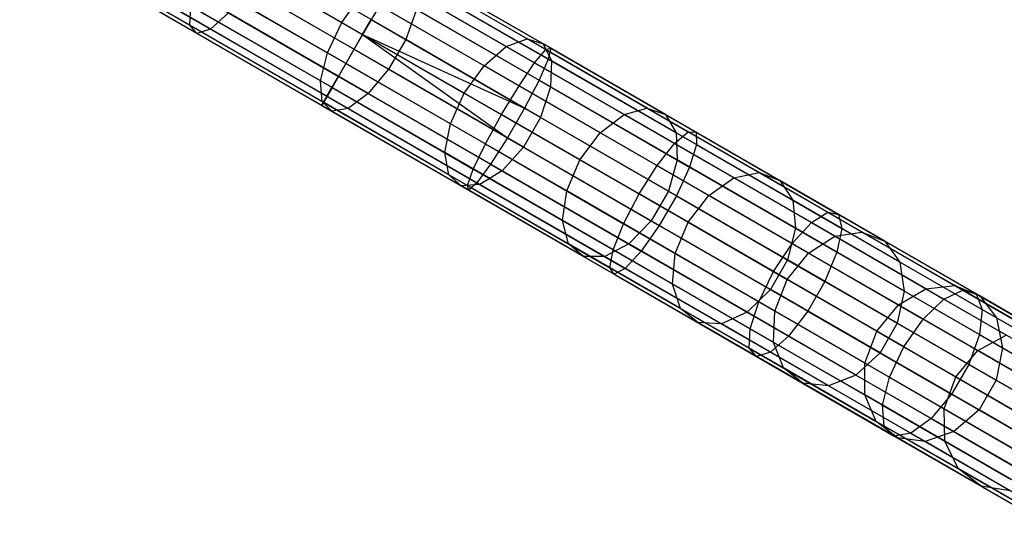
# Model space of a CAD drawing. Extents: x -189 to 189, y -189 to 189.
# Tile 440 of 591: x 142 to 154, y -90 to -84. Entities that reach past the tile are written whole.
import ezdxf

# ---------------------------------------------------------------- set-up
doc = ezdxf.new("R2010")
doc.units = 0
doc.header["$LTSCALE"] = 25.4
doc.layers.get('0').update_dxf_attribs({"linetype": 'CONTINUOUS'})

# ---------------------------------------------------------------- blocks, each defined once
blk = doc.blocks.new('CAMELEON-KENAI-C-12244_STL')
at = {"color": 0}
for p, q in [((37.471, -21.613, -8.5), (145.933, -84.234, -8.5)), ((37.471, -21.613, -8.5), (145.933, -84.234, -8.5)), ((37.471, -21.613, -10.5), (145.933, -84.234, -10.5)), ((37.471, -21.613, -10.5), (145.933, -84.234, -10.5)), ((37.367, -21.793, -8.522), (145.829, -84.414, -8.522)), ((37.367, -21.793, -8.522), (145.829, -84.414, -8.522)), ((37.367, -21.793, -8.522), (145.639, -84.743, -8.691)), ((37.367, -21.793, -8.522), (145.639, -84.743, -8.691)), ((37.367, -21.793, -10.478), (145.933, -84.234, -10.5)), ((37.367, -21.793, -10.478), (145.933, -84.234, -10.5)), ((145.73, -84.586, -10.414), (37.267, -21.965, -10.414)), ((37.267, -21.965, -10.414), (145.933, -84.234, -10.5)), ((145.73, -84.586, -10.414), (37.267, -21.965, -10.414)), ((37.267, -21.965, -8.586), (145.639, -84.743, -8.691)), ((37.267, -21.965, -8.586), (145.639, -84.743, -8.691)), ((37.267, -21.965, -10.414), (145.933, -84.234, -10.5)), ((145.73, -84.586, -10.414), (37.177, -22.122, -10.309)), ((145.73, -84.586, -10.414), (37.177, -22.122, -10.309)), ((145.639, -84.743, -8.691), (37.177, -22.122, -8.691)), ((37.177, -22.122, -8.691), (145.5, -84.984, -9)), ((37.177, -22.122, -8.691), (145.5, -84.984, -9)), ((145.639, -84.743, -8.691), (37.177, -22.122, -8.691)), ((145.73, -84.586, -10.414), (37.099, -22.257, -10.169)), ((145.73, -84.586, -10.414), (37.099, -22.257, -10.169)), ((145.562, -84.878, -10.169), (37.099, -22.257, -10.169)), ((145.562, -84.878, -10.169), (37.099, -22.257, -10.169)), ((37.099, -22.257, -8.831), (145.5, -84.984, -9)), ((37.099, -22.257, -8.831), (145.5, -84.984, -9)), ((145.562, -84.878, -10.169), (36.995, -22.437, -9.809)), ((145.562, -84.878, -10.169), (36.995, -22.437, -9.809)), ((145.458, -85.058, -9.809), (36.995, -22.437, -9.809)), ((145.458, -85.058, -9.809), (36.995, -22.437, -9.809)), ((145.436, -85.095, -9.395), (36.995, -22.437, -9.191)), ((145.436, -85.095, -9.395), (36.995, -22.437, -9.191)), ((145.5, -84.984, -9), (36.995, -22.437, -9.191)), ((145.5, -84.984, -9), (36.995, -22.437, -9.191)), ((145.562, -84.878, -10.169), (37.038, -22.363, -10)), ((145.562, -84.878, -10.169), (37.038, -22.363, -10)), ((145.5, -84.984, -9), (37.038, -22.363, -9)), ((145.5, -84.984, -9), (37.038, -22.363, -9)), ((145.458, -85.058, -9.809), (36.974, -22.474, -9.605)), ((145.458, -85.058, -9.809), (36.974, -22.474, -9.395)), ((145.458, -85.058, -9.809), (36.974, -22.474, -9.605)), ((145.458, -85.058, -9.809), (36.974, -22.474, -9.395)), ((145.436, -85.095, -9.395), (36.974, -22.474, -9.395)), ((145.436, -85.095, -9.395), (36.974, -22.474, -9.395)), ((143.839, -84.123, -158.31), (142.186, -83.169, -158.798)), ((143.839, -84.123, -158.31), (142.186, -83.169, -158.798)), ((144.089, -84.169, -159.083), (142.368, -83.176, -159.591)), ((144.089, -84.169, -159.083), (142.368, -83.176, -159.591)), ((144.138, -83.197, -157.65), (145.683, -84.09, -156.998)), ((144.138, -83.197, -157.65), (145.683, -84.09, -156.998)), ((143.923, -84.222, -158.705), (142.236, -83.248, -159.203)), ((143.923, -84.222, -158.705), (142.236, -83.248, -159.203)), ((146.455, -84.295, -158.82), (144.748, -83.31, -159.54)), ((146.455, -84.295, -158.82), (144.748, -83.31, -159.54)), ((147.928, -84.287, -156.777), (146.392, -83.401, -157.635)), ((147.928, -84.287, -156.777), (146.392, -83.401, -157.635)), ((146.409, -83.41, -9.809), (148.154, -84.418, -9.912)), ((146.409, -83.41, -9.809), (148.154, -84.418, -9.912)), ((146.43, -83.373, -9.395), (148.213, -84.402, -9.501)), ((146.43, -83.373, -9.395), (148.213, -84.402, -9.501)), ((147.674, -84.381, -156.461), (146.167, -83.511, -157.303)), ((147.674, -84.381, -156.461), (146.167, -83.511, -157.303)), ((146.366, -83.484, -9), (148.183, -84.533, -9.108)), ((146.366, -83.484, -9), (148.183, -84.533, -9.108)), ((148.121, -84.349, -157.14), (146.553, -83.444, -158.015)), ((148.121, -84.349, -157.14), (146.553, -83.444, -158.015)), ((145.509, -84.459, -157.078), (143.956, -83.562, -157.733)), ((145.509, -84.459, -157.078), (143.956, -83.562, -157.733)), ((146.247, -84.655, -158.82), (144.54, -83.67, -159.54)), ((146.247, -84.655, -158.82), (144.54, -83.67, -159.54)), ((146.305, -83.59, -10.169), (148.018, -84.58, -10.271)), ((146.305, -83.59, -10.169), (148.018, -84.58, -10.271)), ((148.221, -84.555, -157.487), (146.623, -83.632, -158.38)), ((148.221, -84.555, -157.487), (146.623, -83.632, -158.38)), ((145.683, -84.09, -156.998), (145.916, -83.754, -157.078)), ((145.683, -84.09, -156.998), (145.916, -83.754, -157.078)), ((147.405, -84.614, -156.247), (145.916, -83.754, -157.078)), ((147.405, -84.614, -156.247), (145.916, -83.754, -157.078)), ((146.227, -83.725, -8.691), (148.072, -84.79, -8.8)), ((146.227, -83.725, -8.691), (148.072, -84.79, -8.8)), ((143.839, -84.123, -158.31), (143.851, -83.89, -157.966)), ((143.839, -84.123, -158.31), (143.851, -83.89, -157.966)), ((145.424, -84.798, -157.303), (143.851, -83.89, -157.966)), ((145.424, -84.798, -157.303), (143.851, -83.89, -157.966)), ((146.137, -83.882, -10.414), (145.933, -84.234, -10.5)), ((146.137, -83.882, -10.414), (145.933, -84.234, -10.5)), ((146.137, -83.882, -10.414), (147.829, -84.859, -10.514)), ((146.137, -83.882, -10.414), (147.829, -84.859, -10.514)), ((144.307, -83.974, -159.378), (144.089, -84.169, -159.083)), ((144.307, -83.974, -159.378), (144.089, -84.169, -159.083)), ((146, -84.951, -158.664), (144.307, -83.974, -159.378)), ((146, -84.951, -158.664), (144.307, -83.974, -159.378)), ((146.588, -83.933, -158.664), (146.455, -84.295, -158.82)), ((146.588, -83.933, -158.664), (146.455, -84.295, -158.82)), ((148.211, -84.87, -157.758), (146.588, -83.933, -158.664)), ((148.211, -84.87, -157.758), (146.588, -83.933, -158.664)), ((143.923, -84.222, -158.705), (143.839, -84.123, -158.31)), ((145.441, -85.048, -157.635), (143.839, -84.123, -158.31)), ((143.923, -84.222, -158.705), (143.839, -84.123, -158.31)), ((145.441, -85.048, -157.635), (143.839, -84.123, -158.31)), ((145.509, -84.459, -157.078), (145.683, -84.09, -156.998)), ((145.509, -84.459, -157.078), (145.683, -84.09, -156.998)), ((145.683, -84.09, -156.998), (147.165, -84.945, -156.171)), ((145.683, -84.09, -156.998), (147.165, -84.945, -156.171)), ((145.933, -84.234, -8.5), (146.037, -84.054, -8.522)), ((145.933, -84.234, -8.5), (146.037, -84.054, -8.522)), ((146.037, -84.054, -8.522), (147.897, -85.128, -8.632)), ((146.037, -84.054, -8.522), (147.897, -85.128, -8.632)), ((144.089, -84.169, -159.083), (143.923, -84.222, -158.705)), ((144.089, -84.169, -159.083), (143.923, -84.222, -158.705)), ((145.559, -85.166, -158.015), (143.923, -84.222, -158.705)), ((145.559, -85.166, -158.015), (143.923, -84.222, -158.705)), ((145.757, -85.132, -158.38), (144.089, -84.169, -159.083)), ((145.757, -85.132, -158.38), (144.089, -84.169, -159.083)), ((145.933, -84.234, -10.5), (145.73, -84.586, -10.414)), ((145.933, -84.234, -10.5), (145.73, -84.586, -10.414)), ((145.829, -84.414, -8.522), (145.933, -84.234, -8.5)), ((145.829, -84.414, -8.522), (145.933, -84.234, -8.5)), ((145.933, -84.234, -8.5), (147.897, -85.128, -8.632)), ((145.933, -84.234, -8.5), (147.897, -85.128, -8.632)), ((145.933, -84.234, -8.5), (147.689, -85.488, -8.632)), ((145.933, -84.234, -8.5), (147.689, -85.488, -8.632)), ((145.933, -84.234, -10.5), (147.617, -85.206, -10.6)), ((145.933, -84.234, -10.5), (147.617, -85.206, -10.6)), ((146.455, -84.295, -158.82), (146.247, -84.655, -158.82)), ((146.455, -84.295, -158.82), (146.247, -84.655, -158.82)), ((148.091, -85.24, -157.907), (146.455, -84.295, -158.82)), ((148.091, -85.24, -157.907), (146.455, -84.295, -158.82)), ((147.405, -84.614, -156.247), (147.674, -84.381, -156.461)), ((147.405, -84.614, -156.247), (147.674, -84.381, -156.461)), ((147.674, -84.381, -156.461), (147.928, -84.287, -156.777)), ((147.674, -84.381, -156.461), (147.928, -84.287, -156.777)), ((149.102, -85.205, -155.45), (147.674, -84.381, -156.461)), ((149.102, -85.205, -155.45), (147.674, -84.381, -156.461)), ((147.928, -84.287, -156.777), (148.121, -84.349, -157.14)), ((149.382, -85.127, -155.747), (147.928, -84.287, -156.777)), ((149.382, -85.127, -155.747), (147.928, -84.287, -156.777)), ((147.928, -84.287, -156.777), (148.121, -84.349, -157.14)), ((148.121, -84.349, -157.14), (148.221, -84.555, -157.487)), ((149.606, -85.206, -156.089), (148.121, -84.349, -157.14)), ((149.606, -85.206, -156.089), (148.121, -84.349, -157.14)), ((148.121, -84.349, -157.14), (148.221, -84.555, -157.487)), ((145.424, -84.798, -157.303), (145.509, -84.459, -157.078)), ((145.424, -84.798, -157.303), (145.509, -84.459, -157.078)), ((146.998, -85.318, -156.247), (145.509, -84.459, -157.078)), ((146.998, -85.318, -156.247), (145.509, -84.459, -157.078)), ((145.639, -84.743, -8.691), (145.829, -84.414, -8.522)), ((145.639, -84.743, -8.691), (145.829, -84.414, -8.522)), ((145.829, -84.414, -8.522), (147.689, -85.488, -8.632)), ((145.829, -84.414, -8.522), (147.689, -85.488, -8.632)), ((148.018, -84.58, -10.271), (148.154, -84.418, -9.912)), ((148.018, -84.58, -10.271), (148.154, -84.418, -9.912)), ((148.154, -84.418, -9.912), (148.213, -84.402, -9.501)), ((148.154, -84.418, -9.912), (148.213, -84.402, -9.501)), ((148.154, -84.418, -9.912), (149.881, -85.415, -10.222)), ((148.154, -84.418, -9.912), (149.881, -85.415, -10.222)), ((148.213, -84.402, -9.501), (148.183, -84.533, -9.108)), ((148.213, -84.402, -9.501), (148.183, -84.533, -9.108)), ((148.213, -84.402, -9.501), (149.976, -85.42, -9.817)), ((148.213, -84.402, -9.501), (149.976, -85.42, -9.817)), ((145.73, -84.586, -10.414), (145.562, -84.878, -10.169)), ((145.73, -84.586, -10.414), (145.562, -84.878, -10.169)), ((145.73, -84.586, -10.414), (147.422, -85.563, -10.514)), ((145.73, -84.586, -10.414), (147.422, -85.563, -10.514)), ((147.165, -84.945, -156.171), (147.405, -84.614, -156.247)), ((147.165, -84.945, -156.171), (147.405, -84.614, -156.247)), ((148.814, -85.427, -155.248), (147.405, -84.614, -156.247)), ((148.814, -85.427, -155.248), (147.405, -84.614, -156.247)), ((147.829, -84.859, -10.514), (148.018, -84.58, -10.271)), ((147.829, -84.859, -10.514), (148.018, -84.58, -10.271)), ((148.018, -84.58, -10.271), (149.714, -85.559, -10.574)), ((148.018, -84.58, -10.271), (149.714, -85.559, -10.574)), ((148.183, -84.533, -9.108), (148.072, -84.79, -8.8)), ((148.183, -84.533, -9.108), (148.072, -84.79, -8.8)), ((148.183, -84.533, -9.108), (149.982, -85.571, -9.43)), ((148.183, -84.533, -9.108), (149.982, -85.571, -9.43)), ((148.221, -84.555, -157.487), (148.211, -84.87, -157.758)), ((148.221, -84.555, -157.487), (148.211, -84.87, -157.758)), ((149.735, -85.429, -156.415), (148.221, -84.555, -157.487)), ((149.735, -85.429, -156.415), (148.221, -84.555, -157.487)), ((145.5, -84.984, -9), (145.639, -84.743, -8.691)), ((145.5, -84.984, -9), (145.639, -84.743, -8.691)), ((145.639, -84.743, -8.691), (147.484, -85.808, -8.8)), ((145.639, -84.743, -8.691), (147.484, -85.808, -8.8)), ((146.247, -84.655, -158.82), (146, -84.951, -158.664)), ((146.247, -84.655, -158.82), (146, -84.951, -158.664)), ((147.883, -85.6, -157.907), (146.247, -84.655, -158.82)), ((147.883, -85.6, -157.907), (146.247, -84.655, -158.82)), ((145.441, -85.048, -157.635), (145.424, -84.798, -157.303)), ((146.931, -85.668, -156.461), (145.424, -84.798, -157.303)), ((145.441, -85.048, -157.635), (145.424, -84.798, -157.303)), ((146.931, -85.668, -156.461), (145.424, -84.798, -157.303)), ((147.617, -85.206, -10.6), (147.829, -84.859, -10.514)), ((147.617, -85.206, -10.6), (147.829, -84.859, -10.514)), ((147.829, -84.859, -10.514), (149.503, -85.825, -10.814)), ((147.829, -84.859, -10.514), (149.503, -85.825, -10.814)), ((148.072, -84.79, -8.8), (147.897, -85.128, -8.632)), ((148.072, -84.79, -8.8), (147.897, -85.128, -8.632)), ((148.072, -84.79, -8.8), (149.897, -85.844, -9.127)), ((148.072, -84.79, -8.8), (149.897, -85.844, -9.127)), ((148.211, -84.87, -157.758), (148.091, -85.24, -157.907)), ((148.211, -84.87, -157.758), (148.091, -85.24, -157.907)), ((149.747, -85.757, -156.67), (148.211, -84.87, -157.758)), ((149.747, -85.757, -156.67), (148.211, -84.87, -157.758)), ((145.436, -85.095, -9.395), (145.5, -84.984, -9)), ((145.436, -85.095, -9.395), (145.5, -84.984, -9)), ((145.562, -84.878, -10.169), (145.458, -85.058, -9.809)), ((145.562, -84.878, -10.169), (145.458, -85.058, -9.809)), ((145.5, -84.984, -9), (147.317, -86.033, -9.108)), ((145.5, -84.984, -9), (147.317, -86.033, -9.108)), ((145.562, -84.878, -10.169), (147.275, -85.867, -10.271)), ((145.562, -84.878, -10.169), (147.275, -85.867, -10.271)), ((146, -84.951, -158.664), (145.757, -85.132, -158.38)), ((146, -84.951, -158.664), (145.757, -85.132, -158.38)), ((147.623, -85.888, -157.758), (146, -84.951, -158.664)), ((147.623, -85.888, -157.758), (146, -84.951, -158.664)), ((146.998, -85.318, -156.247), (147.165, -84.945, -156.171)), ((146.998, -85.318, -156.247), (147.165, -84.945, -156.171)), ((147.165, -84.945, -156.171), (148.568, -85.755, -155.177)), ((147.165, -84.945, -156.171), (148.568, -85.755, -155.177)), ((145.458, -85.058, -9.809), (145.436, -85.095, -9.395)), ((145.458, -85.058, -9.809), (145.436, -85.095, -9.395)), ((145.436, -85.095, -9.395), (147.218, -86.124, -9.501)), ((145.436, -85.095, -9.395), (147.218, -86.124, -9.501)), ((145.559, -85.166, -158.015), (145.441, -85.048, -157.635)), ((146.977, -85.935, -156.777), (145.441, -85.048, -157.635)), ((145.559, -85.166, -158.015), (145.441, -85.048, -157.635)), ((146.977, -85.935, -156.777), (145.441, -85.048, -157.635)), ((145.458, -85.058, -9.809), (147.203, -86.065, -9.912)), ((145.458, -85.058, -9.809), (147.203, -86.065, -9.912)), ((145.757, -85.132, -158.38), (145.559, -85.166, -158.015)), ((145.757, -85.132, -158.38), (145.559, -85.166, -158.015)), ((147.127, -86.071, -157.14), (145.559, -85.166, -158.015)), ((147.127, -86.071, -157.14), (145.559, -85.166, -158.015)), ((147.355, -86.055, -157.487), (145.757, -85.132, -158.38)), ((147.355, -86.055, -157.487), (145.757, -85.132, -158.38)), ((147.422, -85.563, -10.514), (147.617, -85.206, -10.6)), ((147.422, -85.563, -10.514), (147.617, -85.206, -10.6)), ((149.284, -86.169, -10.898), (147.617, -85.206, -10.6)), ((149.284, -86.169, -10.898), (147.617, -85.206, -10.6)), ((147.897, -85.128, -8.632), (147.689, -85.488, -8.632)), ((147.897, -85.128, -8.632), (147.689, -85.488, -8.632)), ((147.897, -85.128, -8.632), (149.737, -86.19, -8.961)), ((147.897, -85.128, -8.632), (149.737, -86.19, -8.961)), ((148.814, -85.427, -155.248), (149.102, -85.205, -155.45)), ((148.814, -85.427, -155.248), (149.102, -85.205, -155.45)), ((149.102, -85.205, -155.45), (149.382, -85.127, -155.747)), ((149.102, -85.205, -155.45), (149.382, -85.127, -155.747)), ((150.434, -85.974, -154.279), (149.102, -85.205, -155.45)), ((150.434, -85.974, -154.279), (149.102, -85.205, -155.45)), ((149.382, -85.127, -155.747), (149.606, -85.206, -156.089)), ((150.739, -85.91, -154.555), (149.382, -85.127, -155.747)), ((150.739, -85.91, -154.555), (149.382, -85.127, -155.747)), ((149.382, -85.127, -155.747), (149.606, -85.206, -156.089)), ((149.606, -85.206, -156.089), (149.735, -85.429, -156.415)), ((150.992, -86.006, -154.871), (149.606, -85.206, -156.089)), ((150.992, -86.006, -154.871), (149.606, -85.206, -156.089)), ((149.606, -85.206, -156.089), (149.735, -85.429, -156.415)), ((146.931, -85.668, -156.461), (146.998, -85.318, -156.247)), ((146.931, -85.668, -156.461), (146.998, -85.318, -156.247)), ((148.407, -86.132, -155.248), (146.998, -85.318, -156.247)), ((148.407, -86.132, -155.248), (146.998, -85.318, -156.247)), ((148.091, -85.24, -157.907), (147.883, -85.6, -157.907)), ((148.091, -85.24, -157.907), (147.883, -85.6, -157.907)), ((149.64, -86.134, -156.809), (148.091, -85.24, -157.907)), ((149.64, -86.134, -156.809), (148.091, -85.24, -157.907)), ((148.568, -85.755, -155.177), (148.814, -85.427, -155.248)), ((148.568, -85.755, -155.177), (148.814, -85.427, -155.248)), ((150.129, -86.187, -154.092), (148.814, -85.427, -155.248)), ((150.129, -86.187, -154.092), (148.814, -85.427, -155.248)), ((149.714, -85.559, -10.574), (149.881, -85.415, -10.222)), ((149.714, -85.559, -10.574), (149.881, -85.415, -10.222)), ((149.735, -85.429, -156.415), (149.747, -85.757, -156.67)), ((151.148, -86.245, -155.173), (149.735, -85.429, -156.415)), ((151.148, -86.245, -155.173), (149.735, -85.429, -156.415)), ((149.735, -85.429, -156.415), (149.747, -85.757, -156.67)), ((149.881, -85.415, -10.222), (151.572, -86.391, -10.733)), ((149.881, -85.415, -10.222), (151.572, -86.391, -10.733)), ((149.881, -85.415, -10.222), (149.976, -85.42, -9.817)), ((149.881, -85.415, -10.222), (149.976, -85.42, -9.817)), ((149.976, -85.42, -9.817), (151.702, -86.416, -10.339)), ((149.976, -85.42, -9.817), (151.702, -86.416, -10.339)), ((149.976, -85.42, -9.817), (149.982, -85.571, -9.43)), ((149.976, -85.42, -9.817), (149.982, -85.571, -9.43)), ((147.275, -85.867, -10.271), (147.422, -85.563, -10.514)), ((147.275, -85.867, -10.271), (147.422, -85.563, -10.514)), ((147.422, -85.563, -10.514), (149.096, -86.53, -10.814)), ((147.422, -85.563, -10.514), (149.096, -86.53, -10.814)), ((147.689, -85.488, -8.632), (147.484, -85.808, -8.8)), ((147.689, -85.488, -8.632), (147.484, -85.808, -8.8)), ((147.689, -85.488, -8.632), (149.529, -86.55, -8.961)), ((147.689, -85.488, -8.632), (149.529, -86.55, -8.961)), ((149.503, -85.825, -10.814), (149.714, -85.559, -10.574)), ((149.503, -85.825, -10.814), (149.714, -85.559, -10.574)), ((149.714, -85.559, -10.574), (151.374, -86.517, -11.077)), ((149.714, -85.559, -10.574), (151.374, -86.517, -11.077)), ((149.982, -85.571, -9.43), (149.897, -85.844, -9.127)), ((149.982, -85.571, -9.43), (149.897, -85.844, -9.127)), ((149.982, -85.571, -9.43), (151.742, -86.588, -9.962)), ((149.982, -85.571, -9.43), (151.742, -86.588, -9.962)), ((146.977, -85.935, -156.777), (146.931, -85.668, -156.461)), ((148.358, -86.492, -155.45), (146.931, -85.668, -156.461)), ((146.977, -85.935, -156.777), (146.931, -85.668, -156.461)), ((148.358, -86.492, -155.45), (146.931, -85.668, -156.461)), ((147.883, -85.6, -157.907), (147.623, -85.888, -157.758)), ((147.883, -85.6, -157.907), (147.623, -85.888, -157.758)), ((149.432, -86.494, -156.809), (147.883, -85.6, -157.907)), ((149.432, -86.494, -156.809), (147.883, -85.6, -157.907)), ((147.484, -85.808, -8.8), (147.317, -86.033, -9.108)), ((147.484, -85.808, -8.8), (147.317, -86.033, -9.108)), ((147.484, -85.808, -8.8), (149.309, -86.862, -9.127)), ((147.484, -85.808, -8.8), (149.309, -86.862, -9.127)), ((148.407, -86.132, -155.248), (148.568, -85.755, -155.177)), ((148.407, -86.132, -155.248), (148.568, -85.755, -155.177)), ((148.568, -85.755, -155.177), (149.878, -86.511, -154.026)), ((148.568, -85.755, -155.177), (149.878, -86.511, -154.026)), ((149.284, -86.169, -10.898), (149.503, -85.825, -10.814)), ((149.284, -86.169, -10.898), (149.503, -85.825, -10.814)), ((149.503, -85.825, -10.814), (151.141, -86.771, -11.309)), ((149.503, -85.825, -10.814), (151.141, -86.771, -11.309)), ((149.747, -85.757, -156.67), (149.64, -86.134, -156.809)), ((149.747, -85.757, -156.67), (149.64, -86.134, -156.809)), ((151.182, -86.585, -155.409), (149.747, -85.757, -156.67)), ((151.182, -86.585, -155.409), (149.747, -85.757, -156.67)), ((147.127, -86.071, -157.14), (146.977, -85.935, -156.777)), ((148.431, -86.774, -155.747), (146.977, -85.935, -156.777)), ((147.127, -86.071, -157.14), (146.977, -85.935, -156.777)), ((148.431, -86.774, -155.747), (146.977, -85.935, -156.777)), ((147.203, -86.065, -9.912), (147.275, -85.867, -10.271)), ((147.203, -86.065, -9.912), (147.275, -85.867, -10.271)), ((147.275, -85.867, -10.271), (148.971, -86.846, -10.574)), ((147.275, -85.867, -10.271), (148.971, -86.846, -10.574)), ((147.623, -85.888, -157.758), (147.355, -86.055, -157.487)), ((147.623, -85.888, -157.758), (147.355, -86.055, -157.487)), ((149.159, -86.775, -156.67), (147.623, -85.888, -157.758)), ((149.159, -86.775, -156.67), (147.623, -85.888, -157.758)), ((149.897, -85.844, -9.127), (149.737, -86.19, -8.961)), ((149.897, -85.844, -9.127), (149.737, -86.19, -8.961)), ((149.897, -85.844, -9.127), (151.684, -86.875, -9.668)), ((149.897, -85.844, -9.127), (151.684, -86.875, -9.668)), ((150.434, -85.974, -154.279), (150.739, -85.91, -154.555)), ((150.434, -85.974, -154.279), (150.739, -85.91, -154.555)), ((150.739, -85.91, -154.555), (150.992, -86.006, -154.871)), ((151.987, -86.631, -153.211), (150.739, -85.91, -154.555)), ((151.987, -86.631, -153.211), (150.739, -85.91, -154.555)), ((150.739, -85.91, -154.555), (150.992, -86.006, -154.871)), ((147.355, -86.055, -157.487), (147.127, -86.071, -157.14)), ((147.355, -86.055, -157.487), (147.127, -86.071, -157.14)), ((147.218, -86.124, -9.501), (147.203, -86.065, -9.912)), ((147.203, -86.065, -9.912), (148.93, -87.063, -10.222)), ((147.203, -86.065, -9.912), (148.93, -87.063, -10.222)), ((147.218, -86.124, -9.501), (147.203, -86.065, -9.912)), ((147.317, -86.033, -9.108), (147.218, -86.124, -9.501)), ((147.317, -86.033, -9.108), (147.218, -86.124, -9.501)), ((147.317, -86.033, -9.108), (149.116, -87.071, -9.43)), ((147.317, -86.033, -9.108), (149.116, -87.071, -9.43)), ((148.869, -86.929, -156.415), (147.355, -86.055, -157.487)), ((148.869, -86.929, -156.415), (147.355, -86.055, -157.487)), ((150.129, -86.187, -154.092), (150.434, -85.974, -154.279)), ((150.129, -86.187, -154.092), (150.434, -85.974, -154.279)), ((151.659, -86.681, -152.961), (150.434, -85.974, -154.279)), ((151.659, -86.681, -152.961), (150.434, -85.974, -154.279)), ((150.992, -86.006, -154.871), (151.148, -86.245, -155.173)), ((152.265, -86.741, -153.499), (150.992, -86.006, -154.871)), ((152.265, -86.741, -153.499), (150.992, -86.006, -154.871)), ((150.992, -86.006, -154.871), (151.148, -86.245, -155.173)), ((148.611, -86.928, -156.089), (147.127, -86.071, -157.14)), ((148.611, -86.928, -156.089), (147.127, -86.071, -157.14)), ((147.218, -86.124, -9.501), (148.982, -87.142, -9.817)), ((147.218, -86.124, -9.501), (148.982, -87.142, -9.817)), ((148.358, -86.492, -155.45), (148.407, -86.132, -155.248)), ((148.358, -86.492, -155.45), (148.407, -86.132, -155.248)), ((149.723, -86.891, -154.092), (148.407, -86.132, -155.248)), ((149.723, -86.891, -154.092), (148.407, -86.132, -155.248)), ((149.096, -86.53, -10.814), (149.284, -86.169, -10.898)), ((149.096, -86.53, -10.814), (149.284, -86.169, -10.898)), ((150.915, -87.11, -11.392), (149.284, -86.169, -10.898)), ((150.915, -87.11, -11.392), (149.284, -86.169, -10.898)), ((149.64, -86.134, -156.809), (149.432, -86.494, -156.809)), ((149.64, -86.134, -156.809), (149.432, -86.494, -156.809)), ((151.086, -86.969, -155.539), (149.64, -86.134, -156.809)), ((151.086, -86.969, -155.539), (149.64, -86.134, -156.809)), ((149.737, -86.19, -8.961), (149.529, -86.55, -8.961)), ((149.737, -86.19, -8.961), (149.529, -86.55, -8.961)), ((149.737, -86.19, -8.961), (151.538, -87.23, -9.507)), ((149.737, -86.19, -8.961), (151.538, -87.23, -9.507)), ((149.878, -86.511, -154.026), (150.129, -86.187, -154.092)), ((149.878, -86.511, -154.026), (150.129, -86.187, -154.092)), ((151.339, -86.885, -152.79), (150.129, -86.187, -154.092)), ((151.339, -86.885, -152.79), (150.129, -86.187, -154.092)), ((151.148, -86.245, -155.173), (151.182, -86.585, -155.409)), ((152.447, -86.995, -153.775), (151.148, -86.245, -155.173)), ((152.447, -86.995, -153.775), (151.148, -86.245, -155.173)), ((151.148, -86.245, -155.173), (151.182, -86.585, -155.409)), ((151.374, -86.517, -11.077), (151.572, -86.391, -10.733)), ((151.374, -86.517, -11.077), (151.572, -86.391, -10.733)), ((151.572, -86.391, -10.733), (153.209, -87.336, -11.442)), ((151.572, -86.391, -10.733), (153.209, -87.336, -11.442)), ((151.572, -86.391, -10.733), (151.702, -86.416, -10.339)), ((151.572, -86.391, -10.733), (151.702, -86.416, -10.339)), ((151.702, -86.416, -10.339), (153.373, -87.381, -11.063)), ((151.702, -86.416, -10.339), (153.373, -87.381, -11.063)), ((151.702, -86.416, -10.339), (151.742, -86.588, -9.962)), ((151.702, -86.416, -10.339), (151.742, -86.588, -9.962)), ((148.431, -86.774, -155.747), (148.358, -86.492, -155.45)), ((149.691, -87.262, -154.279), (148.358, -86.492, -155.45)), ((148.431, -86.774, -155.747), (148.358, -86.492, -155.45)), ((149.691, -87.262, -154.279), (148.358, -86.492, -155.45)), ((148.971, -86.846, -10.574), (149.096, -86.53, -10.814)), ((148.971, -86.846, -10.574), (149.096, -86.53, -10.814)), ((149.096, -86.53, -10.814), (150.735, -87.476, -11.309)), ((149.096, -86.53, -10.814), (150.735, -87.476, -11.309)), ((149.432, -86.494, -156.809), (149.159, -86.775, -156.67)), ((149.432, -86.494, -156.809), (149.159, -86.775, -156.67)), ((150.878, -87.329, -155.539), (149.432, -86.494, -156.809)), ((150.878, -87.329, -155.539), (149.432, -86.494, -156.809)), ((149.723, -86.891, -154.092), (149.878, -86.511, -154.026)), ((149.723, -86.891, -154.092), (149.878, -86.511, -154.026)), ((149.878, -86.511, -154.026), (151.082, -87.206, -152.73)), ((149.878, -86.511, -154.026), (151.082, -87.206, -152.73)), ((151.141, -86.771, -11.309), (151.374, -86.517, -11.077)), ((151.141, -86.771, -11.309), (151.374, -86.517, -11.077)), ((151.374, -86.517, -11.077), (152.98, -87.444, -11.772)), ((151.374, -86.517, -11.077), (152.98, -87.444, -11.772)), ((149.529, -86.55, -8.961), (149.309, -86.862, -9.127)), ((149.529, -86.55, -8.961), (149.309, -86.862, -9.127)), ((149.529, -86.55, -8.961), (151.33, -87.59, -9.507)), ((149.529, -86.55, -8.961), (151.33, -87.59, -9.507)), ((151.182, -86.585, -155.409), (151.086, -86.969, -155.539)), ((151.182, -86.585, -155.409), (151.086, -86.969, -155.539)), ((152.5, -87.346, -153.99), (151.182, -86.585, -155.409)), ((152.5, -87.346, -153.99), (151.182, -86.585, -155.409)), ((151.659, -86.681, -152.961), (151.987, -86.631, -153.211)), ((151.659, -86.681, -152.961), (151.987, -86.631, -153.211)), ((151.742, -86.588, -9.962), (151.684, -86.875, -9.668)), ((151.742, -86.588, -9.962), (151.684, -86.875, -9.668)), ((151.742, -86.588, -9.962), (153.445, -87.571, -10.7)), ((151.742, -86.588, -9.962), (153.445, -87.571, -10.7)), ((151.987, -86.631, -153.211), (152.265, -86.741, -153.499)), ((153.112, -87.28, -151.731), (151.987, -86.631, -153.211)), ((153.112, -87.28, -151.731), (151.987, -86.631, -153.211)), ((151.987, -86.631, -153.211), (152.265, -86.741, -153.499)), ((148.611, -86.928, -156.089), (148.431, -86.774, -155.747)), ((149.788, -87.558, -154.555), (148.431, -86.774, -155.747)), ((148.611, -86.928, -156.089), (148.431, -86.774, -155.747)), ((149.788, -87.558, -154.555), (148.431, -86.774, -155.747)), ((149.159, -86.775, -156.67), (148.869, -86.929, -156.415)), ((149.159, -86.775, -156.67), (148.869, -86.929, -156.415)), ((150.594, -87.603, -155.409), (149.159, -86.775, -156.67)), ((150.594, -87.603, -155.409), (149.159, -86.775, -156.67)), ((150.915, -87.11, -11.392), (151.141, -86.771, -11.309)), ((150.915, -87.11, -11.392), (151.141, -86.771, -11.309)), ((151.141, -86.771, -11.309), (152.728, -87.687, -11.997)), ((151.141, -86.771, -11.309), (152.728, -87.687, -11.997)), ((151.339, -86.885, -152.79), (151.659, -86.681, -152.961)), ((151.339, -86.885, -152.79), (151.659, -86.681, -152.961)), ((152.763, -87.319, -151.507), (151.659, -86.681, -152.961)), ((152.763, -87.319, -151.507), (151.659, -86.681, -152.961)), ((152.265, -86.741, -153.499), (152.447, -86.995, -153.775)), ((153.414, -87.405, -151.988), (152.265, -86.741, -153.499)), ((153.414, -87.405, -151.988), (152.265, -86.741, -153.499)), ((152.265, -86.741, -153.499), (152.447, -86.995, -153.775)), ((148.93, -87.063, -10.222), (148.971, -86.846, -10.574)), ((148.93, -87.063, -10.222), (148.971, -86.846, -10.574)), ((148.971, -86.846, -10.574), (150.631, -87.804, -11.077)), ((148.971, -86.846, -10.574), (150.631, -87.804, -11.077)), ((149.309, -86.862, -9.127), (149.116, -87.071, -9.43)), ((149.309, -86.862, -9.127), (149.116, -87.071, -9.43)), ((149.309, -86.862, -9.127), (151.096, -87.893, -9.668)), ((149.309, -86.862, -9.127), (151.096, -87.893, -9.668)), ((149.691, -87.262, -154.279), (149.723, -86.891, -154.092)), ((149.691, -87.262, -154.279), (149.723, -86.891, -154.092)), ((150.932, -87.59, -152.79), (149.723, -86.891, -154.092)), ((150.932, -87.59, -152.79), (149.723, -86.891, -154.092)), ((151.082, -87.206, -152.73), (151.339, -86.885, -152.79)), ((151.082, -87.206, -152.73), (151.339, -86.885, -152.79)), ((152.429, -87.515, -151.356), (151.339, -86.885, -152.79)), ((152.429, -87.515, -151.356), (151.339, -86.885, -152.79)), ((151.684, -86.875, -9.668), (151.538, -87.23, -9.507)), ((151.684, -86.875, -9.668), (151.538, -87.23, -9.507)), ((151.684, -86.875, -9.668), (153.413, -87.874, -10.417)), ((151.684, -86.875, -9.668), (153.413, -87.874, -10.417)), ((148.869, -86.929, -156.415), (148.611, -86.928, -156.089)), ((149.997, -87.729, -154.871), (148.611, -86.928, -156.089)), ((148.869, -86.929, -156.415), (148.611, -86.928, -156.089)), ((149.997, -87.729, -154.871), (148.611, -86.928, -156.089)), ((150.282, -87.745, -155.173), (148.869, -86.929, -156.415)), ((150.282, -87.745, -155.173), (148.869, -86.929, -156.415)), ((151.086, -86.969, -155.539), (150.878, -87.329, -155.539)), ((151.086, -86.969, -155.539), (150.878, -87.329, -155.539)), ((152.415, -87.736, -154.108), (151.086, -86.969, -155.539)), ((152.415, -87.736, -154.108), (151.086, -86.969, -155.539)), ((152.447, -86.995, -153.775), (152.5, -87.346, -153.99)), ((153.618, -87.671, -152.234), (152.447, -86.995, -153.775)), ((153.618, -87.671, -152.234), (152.447, -86.995, -153.775)), ((152.447, -86.995, -153.775), (152.5, -87.346, -153.99)), ((148.982, -87.142, -9.817), (148.93, -87.063, -10.222)), ((148.93, -87.063, -10.222), (150.621, -88.039, -10.733)), ((148.93, -87.063, -10.222), (150.621, -88.039, -10.733)), ((148.982, -87.142, -9.817), (148.93, -87.063, -10.222)), ((149.116, -87.071, -9.43), (148.982, -87.142, -9.817)), ((149.116, -87.071, -9.43), (148.982, -87.142, -9.817)), ((149.116, -87.071, -9.43), (150.876, -88.088, -9.962)), ((149.116, -87.071, -9.43), (150.876, -88.088, -9.962)), ((150.735, -87.476, -11.309), (150.915, -87.11, -11.392)), ((150.735, -87.476, -11.309), (150.915, -87.11, -11.392)), ((152.494, -88.022, -12.076), (150.915, -87.11, -11.392)), ((152.494, -88.022, -12.076), (150.915, -87.11, -11.392)), ((148.982, -87.142, -9.817), (150.708, -88.139, -10.339)), ((148.982, -87.142, -9.817), (150.708, -88.139, -10.339)), ((150.932, -87.59, -152.79), (151.082, -87.206, -152.73)), ((150.932, -87.59, -152.79), (151.082, -87.206, -152.73)), ((151.082, -87.206, -152.73), (152.167, -87.833, -151.302)), ((151.082, -87.206, -152.73), (152.167, -87.833, -151.302)), ((151.538, -87.23, -9.507), (151.33, -87.59, -9.507)), ((151.538, -87.23, -9.507), (151.33, -87.59, -9.507)), ((151.538, -87.23, -9.507), (153.282, -88.236, -10.262)), ((151.538, -87.23, -9.507), (153.282, -88.236, -10.262)), ((149.788, -87.558, -154.555), (149.691, -87.262, -154.279)), ((150.916, -87.969, -152.961), (149.691, -87.262, -154.279)), ((149.788, -87.558, -154.555), (149.691, -87.262, -154.279)), ((150.916, -87.969, -152.961), (149.691, -87.262, -154.279)), ((150.878, -87.329, -155.539), (150.594, -87.603, -155.409)), ((150.878, -87.329, -155.539), (150.594, -87.603, -155.409)), ((152.207, -88.096, -154.108), (150.878, -87.329, -155.539)), ((152.207, -88.096, -154.108), (150.878, -87.329, -155.539)), ((152.5, -87.346, -153.99), (152.415, -87.736, -154.108)), ((152.5, -87.346, -153.99), (152.415, -87.736, -154.108)), ((152.429, -87.515, -151.356), (152.763, -87.319, -151.507)), ((152.429, -87.515, -151.356), (152.763, -87.319, -151.507)), ((153.689, -88.033, -152.425), (152.5, -87.346, -153.99)), ((153.689, -88.033, -152.425), (152.5, -87.346, -153.99)), ((152.763, -87.319, -151.507), (153.112, -87.28, -151.731)), ((152.763, -87.319, -151.507), (153.112, -87.28, -151.731)), ((153.736, -87.881, -149.934), (152.763, -87.319, -151.507)), ((153.736, -87.881, -149.934), (152.763, -87.319, -151.507)), ((152.98, -87.444, -11.772), (153.209, -87.336, -11.442)), ((152.98, -87.444, -11.772), (153.209, -87.336, -11.442)), ((153.112, -87.28, -151.731), (153.414, -87.405, -151.988)), ((154.103, -87.853, -150.128), (153.112, -87.28, -151.731)), ((154.103, -87.853, -150.128), (153.112, -87.28, -151.731)), ((153.112, -87.28, -151.731), (153.414, -87.405, -151.988)), ((153.209, -87.336, -11.442), (154.774, -88.24, -12.341)), ((153.209, -87.336, -11.442), (154.774, -88.24, -12.341)), ((153.209, -87.336, -11.442), (153.373, -87.381, -11.063)), ((153.209, -87.336, -11.442), (153.373, -87.381, -11.063)), ((150.631, -87.804, -11.077), (150.735, -87.476, -11.309)), ((150.631, -87.804, -11.077), (150.735, -87.476, -11.309)), ((150.735, -87.476, -11.309), (152.321, -88.392, -11.997)), ((150.735, -87.476, -11.309), (152.321, -88.392, -11.997)), ((152.728, -87.687, -11.997), (152.98, -87.444, -11.772)), ((152.728, -87.687, -11.997), (152.98, -87.444, -11.772)), ((152.98, -87.444, -11.772), (154.517, -88.331, -12.655)), ((152.98, -87.444, -11.772), (154.517, -88.331, -12.655)), ((153.373, -87.381, -11.063), (154.971, -88.304, -11.98)), ((153.373, -87.381, -11.063), (154.971, -88.304, -11.98)), ((153.373, -87.381, -11.063), (153.445, -87.571, -10.7)), ((153.373, -87.381, -11.063), (153.445, -87.571, -10.7)), ((153.414, -87.405, -151.988), (153.618, -87.671, -152.234)), ((154.426, -87.989, -150.351), (153.414, -87.405, -151.988)), ((154.426, -87.989, -150.351), (153.414, -87.405, -151.988)), ((153.414, -87.405, -151.988), (153.618, -87.671, -152.234)), ((149.997, -87.729, -154.871), (149.788, -87.558, -154.555)), ((151.036, -88.278, -153.211), (149.788, -87.558, -154.555)), ((149.997, -87.729, -154.871), (149.788, -87.558, -154.555)), ((151.036, -88.278, -153.211), (149.788, -87.558, -154.555)), ((150.594, -87.603, -155.409), (150.282, -87.745, -155.173)), ((150.594, -87.603, -155.409), (150.282, -87.745, -155.173)), ((151.912, -88.365, -153.99), (150.594, -87.603, -155.409)), ((151.912, -88.365, -153.99), (150.594, -87.603, -155.409)), ((150.916, -87.969, -152.961), (150.932, -87.59, -152.79)), ((150.916, -87.969, -152.961), (150.932, -87.59, -152.79)), ((152.022, -88.219, -151.356), (150.932, -87.59, -152.79)), ((152.022, -88.219, -151.356), (150.932, -87.59, -152.79)), ((151.33, -87.59, -9.507), (151.096, -87.893, -9.668)), ((151.33, -87.59, -9.507), (151.096, -87.893, -9.668)), ((151.33, -87.59, -9.507), (153.074, -88.597, -10.262)), ((151.33, -87.59, -9.507), (153.074, -88.597, -10.262)), ((152.167, -87.833, -151.302), (152.429, -87.515, -151.356)), ((152.167, -87.833, -151.302), (152.429, -87.515, -151.356)), ((153.39, -88.069, -149.802), (152.429, -87.515, -151.356)), ((153.39, -88.069, -149.802), (152.429, -87.515, -151.356)), ((153.445, -87.571, -10.7), (153.413, -87.874, -10.417)), ((153.445, -87.571, -10.7), (153.413, -87.874, -10.417)), ((153.445, -87.571, -10.7), (155.075, -88.512, -11.636)), ((153.445, -87.571, -10.7), (155.075, -88.512, -11.636)), ((150.282, -87.745, -155.173), (149.997, -87.729, -154.871)), ((151.271, -88.464, -153.499), (149.997, -87.729, -154.871)), ((150.282, -87.745, -155.173), (149.997, -87.729, -154.871)), ((151.271, -88.464, -153.499), (149.997, -87.729, -154.871)), ((152.415, -87.736, -154.108), (152.207, -88.096, -154.108)), ((152.415, -87.736, -154.108), (152.207, -88.096, -154.108)), ((153.614, -88.428, -152.531), (152.415, -87.736, -154.108)), ((153.614, -88.428, -152.531), (152.415, -87.736, -154.108)), ((152.494, -88.022, -12.076), (152.728, -87.687, -11.997)), ((152.494, -88.022, -12.076), (152.728, -87.687, -11.997)), ((152.728, -87.687, -11.997), (154.245, -88.563, -12.868)), ((152.728, -87.687, -11.997), (154.245, -88.563, -12.868)), ((153.618, -87.671, -152.234), (153.689, -88.033, -152.425)), ((154.65, -88.267, -150.565), (153.618, -87.671, -152.234)), ((154.65, -88.267, -150.565), (153.618, -87.671, -152.234)), ((153.618, -87.671, -152.234), (153.689, -88.033, -152.425)), ((151.581, -88.495, -153.775), (150.282, -87.745, -155.173)), ((151.581, -88.495, -153.775), (150.282, -87.745, -155.173)), ((150.621, -88.039, -10.733), (150.631, -87.804, -11.077)), ((150.621, -88.039, -10.733), (150.631, -87.804, -11.077)), ((150.631, -87.804, -11.077), (152.237, -88.732, -11.772)), ((150.631, -87.804, -11.077), (152.237, -88.732, -11.772)), ((152.022, -88.219, -151.356), (152.167, -87.833, -151.302)), ((152.022, -88.219, -151.356), (152.167, -87.833, -151.302)), ((152.167, -87.833, -151.302), (153.124, -88.385, -149.755)), ((152.167, -87.833, -151.302), (153.124, -88.385, -149.755)), ((151.096, -87.893, -9.668), (150.876, -88.088, -9.962)), ((151.096, -87.893, -9.668), (150.876, -88.088, -9.962)), ((151.036, -88.278, -153.211), (150.916, -87.969, -152.961)), ((152.02, -88.606, -151.507), (150.916, -87.969, -152.961)), ((151.036, -88.278, -153.211), (150.916, -87.969, -152.961)), ((152.02, -88.606, -151.507), (150.916, -87.969, -152.961)), ((151.096, -87.893, -9.668), (152.825, -88.892, -10.417)), ((151.096, -87.893, -9.668), (152.825, -88.892, -10.417)), ((153.413, -87.874, -10.417), (153.282, -88.236, -10.262)), ((153.413, -87.874, -10.417), (153.282, -88.236, -10.262)), ((153.39, -88.069, -149.802), (153.736, -87.881, -149.934)), ((153.39, -88.069, -149.802), (153.736, -87.881, -149.934)), ((153.413, -87.874, -10.417), (155.067, -88.829, -11.366)), ((153.413, -87.874, -10.417), (155.067, -88.829, -11.366)), ((150.708, -88.139, -10.339), (150.621, -88.039, -10.733)), ((150.621, -88.039, -10.733), (152.258, -88.983, -11.442)), ((150.621, -88.039, -10.733), (152.258, -88.983, -11.442)), ((150.708, -88.139, -10.339), (150.621, -88.039, -10.733)), ((150.876, -88.088, -9.962), (150.708, -88.139, -10.339)), ((150.876, -88.088, -9.962), (150.708, -88.139, -10.339)), ((150.876, -88.088, -9.962), (152.579, -89.071, -10.7)), ((150.876, -88.088, -9.962), (152.579, -89.071, -10.7)), ((152.321, -88.392, -11.997), (152.494, -88.022, -12.076)), ((152.321, -88.392, -11.997), (152.494, -88.022, -12.076)), ((154.005, -88.894, -12.943), (152.494, -88.022, -12.076)), ((154.005, -88.894, -12.943), (152.494, -88.022, -12.076)), ((153.124, -88.385, -149.755), (153.39, -88.069, -149.802)), ((153.124, -88.385, -149.755), (153.39, -88.069, -149.802)), ((154.212, -88.544, -148.145), (153.39, -88.069, -149.802)), ((154.212, -88.544, -148.145), (153.39, -88.069, -149.802)), ((153.689, -88.033, -152.425), (153.614, -88.428, -152.531)), ((153.689, -88.033, -152.425), (153.614, -88.428, -152.531)), ((154.736, -88.638, -150.732), (153.689, -88.033, -152.425)), ((154.736, -88.638, -150.732), (153.689, -88.033, -152.425)), ((150.708, -88.139, -10.339), (152.379, -89.104, -11.063)), ((150.708, -88.139, -10.339), (152.379, -89.104, -11.063)), ((152.207, -88.096, -154.108), (151.912, -88.365, -153.99)), ((152.207, -88.096, -154.108), (151.912, -88.365, -153.99)), ((153.406, -88.788, -152.531), (152.207, -88.096, -154.108)), ((153.406, -88.788, -152.531), (152.207, -88.096, -154.108)), ((151.271, -88.464, -153.499), (151.036, -88.278, -153.211)), ((152.161, -88.927, -151.731), (151.036, -88.278, -153.211)), ((151.271, -88.464, -153.499), (151.036, -88.278, -153.211)), ((152.161, -88.927, -151.731), (151.036, -88.278, -153.211)), ((152.02, -88.606, -151.507), (152.022, -88.219, -151.356)), ((152.02, -88.606, -151.507), (152.022, -88.219, -151.356)), ((152.983, -88.774, -149.802), (152.022, -88.219, -151.356)), ((152.983, -88.774, -149.802), (152.022, -88.219, -151.356)), ((153.282, -88.236, -10.262), (153.074, -88.597, -10.262)), ((153.282, -88.236, -10.262), (153.074, -88.597, -10.262)), ((153.282, -88.236, -10.262), (154.949, -89.199, -11.219)), ((153.282, -88.236, -10.262), (154.949, -89.199, -11.219)), ((151.912, -88.365, -153.99), (151.581, -88.495, -153.775)), ((151.912, -88.365, -153.99), (151.581, -88.495, -153.775)), ((153.101, -89.051, -152.425), (151.912, -88.365, -153.99)), ((153.101, -89.051, -152.425), (151.912, -88.365, -153.99)), ((152.237, -88.732, -11.772), (152.321, -88.392, -11.997)), ((152.237, -88.732, -11.772), (152.321, -88.392, -11.997)), ((152.321, -88.392, -11.997), (153.838, -89.267, -12.868)), ((152.321, -88.392, -11.997), (153.838, -89.267, -12.868)), ((152.983, -88.774, -149.802), (153.124, -88.385, -149.755)), ((152.983, -88.774, -149.802), (153.124, -88.385, -149.755)), ((153.124, -88.385, -149.755), (153.942, -88.858, -148.106)), ((153.124, -88.385, -149.755), (153.942, -88.858, -148.106)), ((153.614, -88.428, -152.531), (153.406, -88.788, -152.531)), ((153.614, -88.428, -152.531), (153.406, -88.788, -152.531)), ((154.67, -89.038, -150.823), (153.614, -88.428, -152.531)), ((154.67, -89.038, -150.823), (153.614, -88.428, -152.531)), ((151.581, -88.495, -153.775), (151.271, -88.464, -153.499)), ((152.419, -89.127, -151.988), (151.271, -88.464, -153.499)), ((151.581, -88.495, -153.775), (151.271, -88.464, -153.499)), ((152.419, -89.127, -151.988), (151.271, -88.464, -153.499)), ((152.752, -89.171, -152.234), (151.581, -88.495, -153.775)), ((152.752, -89.171, -152.234), (151.581, -88.495, -153.775)), ((152.161, -88.927, -151.731), (152.02, -88.606, -151.507)), ((152.993, -89.168, -149.934), (152.02, -88.606, -151.507)), ((152.161, -88.927, -151.731), (152.02, -88.606, -151.507)), ((152.993, -89.168, -149.934), (152.02, -88.606, -151.507)), ((153.074, -88.597, -10.262), (152.825, -88.892, -10.417)), ((153.074, -88.597, -10.262), (152.825, -88.892, -10.417)), ((153.074, -88.597, -10.262), (154.741, -89.559, -11.219)), ((153.074, -88.597, -10.262), (154.741, -89.559, -11.219)), ((152.258, -88.983, -11.442), (152.237, -88.732, -11.772)), ((152.237, -88.732, -11.772), (153.774, -89.619, -12.655)), ((152.237, -88.732, -11.772), (153.774, -89.619, -12.655)), ((152.258, -88.983, -11.442), (152.237, -88.732, -11.772)), ((152.993, -89.168, -149.934), (152.983, -88.774, -149.802)), ((153.805, -89.248, -148.145), (152.983, -88.774, -149.802)), ((152.993, -89.168, -149.934), (152.983, -88.774, -149.802)), ((153.805, -89.248, -148.145), (152.983, -88.774, -149.802)), ((153.406, -88.788, -152.531), (153.101, -89.051, -152.425)), ((153.406, -88.788, -152.531), (153.101, -89.051, -152.425)), ((154.462, -89.398, -150.823), (153.406, -88.788, -152.531)), ((154.462, -89.398, -150.823), (153.406, -88.788, -152.531)), ((152.419, -89.127, -151.988), (152.161, -88.927, -151.731)), ((153.152, -89.5, -150.128), (152.161, -88.927, -151.731)), ((152.419, -89.127, -151.988), (152.161, -88.927, -151.731)), ((153.152, -89.5, -150.128), (152.161, -88.927, -151.731)), ((152.825, -88.892, -10.417), (152.579, -89.071, -10.7)), ((152.825, -88.892, -10.417), (152.579, -89.071, -10.7)), ((152.825, -88.892, -10.417), (154.479, -89.847, -11.366)), ((152.825, -88.892, -10.417), (154.479, -89.847, -11.366)), ((152.379, -89.104, -11.063), (152.258, -88.983, -11.442)), ((152.258, -88.983, -11.442), (153.823, -89.887, -12.341)), ((152.258, -88.983, -11.442), (153.823, -89.887, -12.341)), ((152.379, -89.104, -11.063), (152.258, -88.983, -11.442)), ((152.579, -89.071, -10.7), (152.379, -89.104, -11.063)), ((152.579, -89.071, -10.7), (152.379, -89.104, -11.063)), ((152.379, -89.104, -11.063), (153.976, -90.026, -11.98)), ((152.379, -89.104, -11.063), (153.976, -90.026, -11.98)), ((152.752, -89.171, -152.234), (152.419, -89.127, -151.988)), ((153.432, -89.712, -150.351), (152.419, -89.127, -151.988)), ((152.752, -89.171, -152.234), (152.419, -89.127, -151.988)), ((153.432, -89.712, -150.351), (152.419, -89.127, -151.988)), ((152.579, -89.071, -10.7), (154.209, -90.012, -11.636)), ((152.579, -89.071, -10.7), (154.209, -90.012, -11.636)), ((153.101, -89.051, -152.425), (152.752, -89.171, -152.234)), ((153.101, -89.051, -152.425), (152.752, -89.171, -152.234)), ((153.152, -89.5, -150.128), (152.993, -89.168, -149.934)), ((153.825, -89.649, -148.256), (152.993, -89.168, -149.934)), ((153.152, -89.5, -150.128), (152.993, -89.168, -149.934)), ((153.825, -89.649, -148.256), (152.993, -89.168, -149.934)), ((154.149, -89.656, -150.732), (153.101, -89.051, -152.425)), ((154.149, -89.656, -150.732), (153.101, -89.051, -152.425)), ((153.784, -89.767, -150.565), (152.752, -89.171, -152.234)), ((153.784, -89.767, -150.565), (152.752, -89.171, -152.234)), ((153.432, -89.712, -150.351), (153.152, -89.5, -150.128)), ((154, -89.989, -148.419), (153.152, -89.5, -150.128)), ((153.432, -89.712, -150.351), (153.152, -89.5, -150.128)), ((154, -89.989, -148.419), (153.152, -89.5, -150.128)), ((153.784, -89.767, -150.565), (153.432, -89.712, -150.351)), ((154.297, -90.211, -148.606), (153.432, -89.712, -150.351)), ((153.784, -89.767, -150.565), (153.432, -89.712, -150.351)), ((154.297, -90.211, -148.606), (153.432, -89.712, -150.351))]:
    blk.add_line(p, q, dxfattribs=at)

msp = doc.modelspace()

# ---------------------------------------------------------------- block references
at = {"color": 0}
msp.add_blockref('CAMELEON-KENAI-C-12244_STL', (0, 0), dxfattribs=at)

doc.saveas('drawing.dxf')
